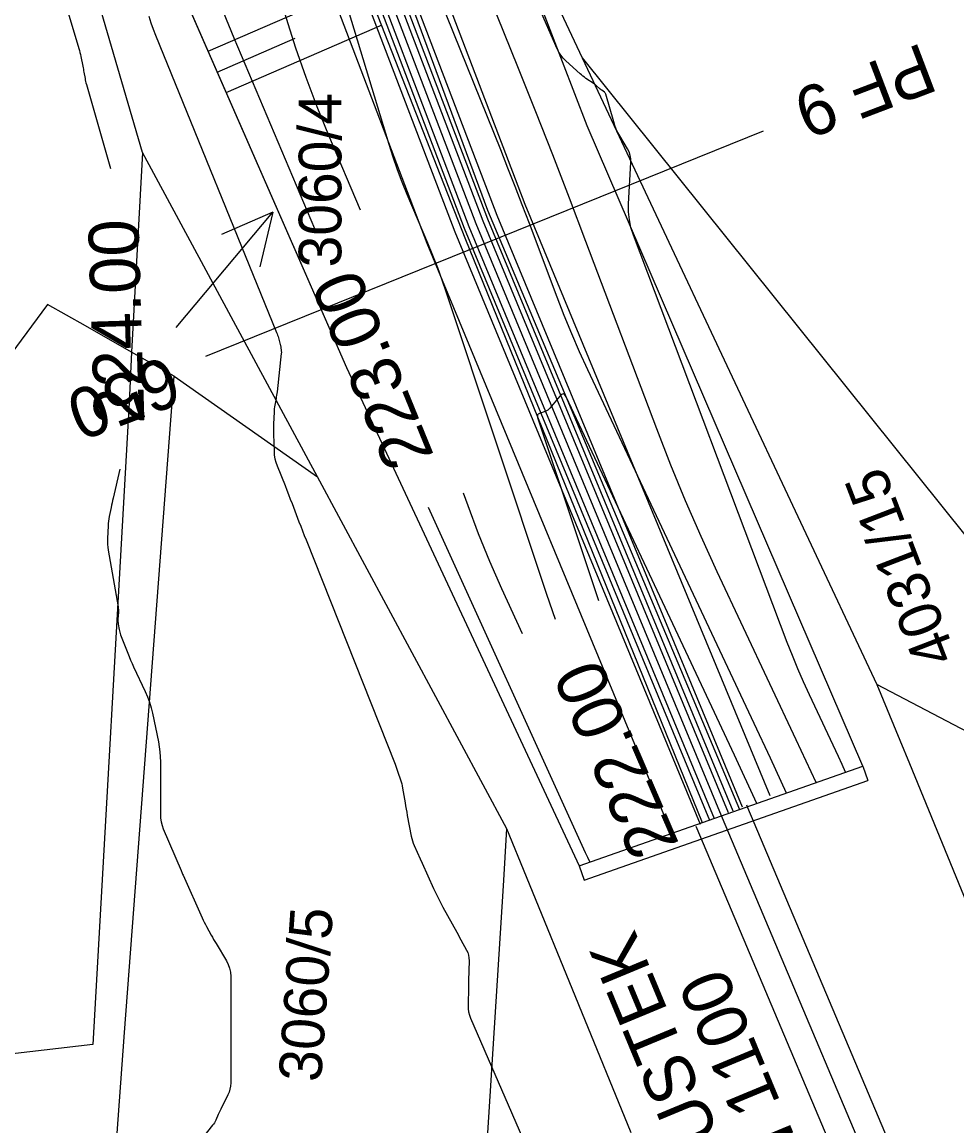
# Model space of a CAD drawing. Extents: x -534410 to -534262, y -1190162 to -1189584.
# Drawn here: x -534365.91 to -534347.25, y -1189946.91 to -1189924.89 of the extents above; entities that cross this region are included whole.
import ezdxf

# ---------------------------------------------------------------- set-up
doc = ezdxf.new("R2010")
doc.units = 0
for name, color, linetype in [('30', 7, 'Continuous'), ('31', 7, 'Continuous'), ('40', 7, 'Continuous'), ('_linie', 7, 'Continuous'), ('_N_osa', 7, 'Continuous'), ('_N_tenká', 7, 'Continuous'), ('_N_tenká_velmi', 7, 'Continuous'), ('_N_text', 7, 'Continuous'), ('_tenka', 7, 'Continuous'), ('_tenká_čárkovaná', 7, 'Continuous'), ('_velmi_tenka', 7, 'Continuous'), ('Default', 7, 'Continuous'), ('Hranice parcel', 7, 'Continuous'), ('Parcelní čísla', 7, 'Continuous'), ('Pop  PČ popisy', 7, 'Continuous'), ('Vnitřní kresba', 7, 'Continuous')]:
    doc.layers.add(name, color=color, linetype=linetype)

msp = doc.modelspace()

# ---------------------------------------------------------------- linework, layer by layer
at = {"layer": '30'}
for points in [[(-534366.318, -1189889.293), (-534365.402, -1189910.932), (-534365.338, -1189911.844), (-534365.225, -1189912.749), (-534365.062, -1189913.646), (-534364.85, -1189914.535), (-534363.721, -1189918.76), (-534363.573, -1189919.304), (-534363.42, -1189919.847), (-534363.263, -1189920.389), (-534363.101, -1189920.929), (-534362.446, -1189923.087), (-534362.275, -1189923.625), (-534362.09, -1189924.157), (-534361.891, -1189924.684), (-534361.678, -1189925.205), (-534360.07, -1189929.007)], [(-534362.891, -1189912.541), (-534361.099, -1189918.283), (-534361.093, -1189918.315), (-534361.094, -1189918.345), (-534361.104, -1189918.373), (-534361.122, -1189918.401), (-534361.208, -1189918.506), (-534361.226, -1189918.533), (-534361.235, -1189918.562), (-534361.237, -1189918.592), (-534361.231, -1189918.624), (-534358.587, -1189927.327), (-534358.507, -1189927.579), (-534358.42, -1189927.829), (-534358.327, -1189928.076), (-534358.227, -1189928.32), (-534357.815, -1189929.294), (-534357.714, -1189929.539), (-534357.619, -1189929.785), (-534357.528, -1189930.033), (-534357.442, -1189930.283), (-534355.441, -1189936.3), (-534355.266, -1189936.801)], [(-534349.473, -1189939.85), (-534349.545, -1189939.694), (-534349.618, -1189939.538), (-534350.197, -1189938.307), (-534350.315, -1189938.049), (-534350.428, -1189937.788), (-534350.536, -1189937.526), (-534350.639, -1189937.261), (-534353.707, -1189929.141), (-534353.756, -1189928.988), (-534353.788, -1189928.833), (-534353.804, -1189928.675), (-534353.804, -1189928.514), (-534353.76, -1189927.693), (-534353.761, -1189927.62), (-534353.773, -1189927.548), (-534353.795, -1189927.48), (-534353.828, -1189927.414), (-534353.981, -1189927.155), (-534354.017, -1189927.089), (-534354.049, -1189927.022), (-534354.076, -1189926.952), (-534354.099, -1189926.881), (-534354.26, -1189926.326), (-534354.264, -1189926.315), (-534354.27, -1189926.305), (-534354.277, -1189926.297), (-534354.285, -1189926.289), (-534354.339, -1189926.25), (-534354.348, -1189926.243), (-534354.366, -1189926.23), (-534354.369, -1189926.228), (-534354.377, -1189926.22), (-534354.443, -1189926.159), (-534354.454, -1189926.149), (-534354.466, -1189926.139), (-534354.479, -1189926.13), (-534354.491, -1189926.121), (-534354.654, -1189926.012), (-534354.685, -1189925.99), (-534354.716, -1189925.968), (-534354.745, -1189925.944), (-534354.773, -1189925.919), (-534355.054, -1189925.663), (-534355.107, -1189925.61), (-534355.153, -1189925.552), (-534355.193, -1189925.489), (-534355.227, -1189925.422), (-534360.506, -1189913.368)], [(-534350.654, -1189940.266), (-534350.975, -1189939.571), (-534351.3, -1189938.876), (-534354.616, -1189931.824), (-534354.78, -1189931.466), (-534354.936, -1189931.106), (-534355.086, -1189930.743), (-534355.228, -1189930.376), (-534355.784, -1189928.905), (-534355.924, -1189928.537), (-534356.066, -1189928.171), (-534356.21, -1189927.805), (-534356.356, -1189927.44), (-534361.865, -1189913.788)], [(-534365.082, -1189924.367), (-534364.772, -1189925.413), (-534364.76, -1189925.454), (-534364.75, -1189925.496), (-534364.74, -1189925.537), (-534364.731, -1189925.579), (-534364.694, -1189925.769), (-534364.688, -1189925.8), (-534364.682, -1189925.83), (-534364.677, -1189925.861), (-534364.671, -1189925.891), (-534364.649, -1189926.013), (-534364.644, -1189926.043), (-534364.637, -1189926.074), (-534364.63, -1189926.104), (-534364.621, -1189926.133), (-534364.138, -1189927.812)], [(-534363.955, -1189933.809), (-534364.088, -1189934.387), (-534364.099, -1189934.433), (-534364.109, -1189934.478), (-534364.119, -1189934.524), (-534364.128, -1189934.57), (-534364.167, -1189934.753), (-534364.175, -1189934.799), (-534364.182, -1189934.845), (-534364.187, -1189934.891), (-534364.19, -1189934.938), (-534364.201, -1189935.192), (-534364.202, -1189935.25), (-534364.2, -1189935.307), (-534364.195, -1189935.365), (-534364.186, -1189935.422), (-534363.989, -1189936.55), (-534363.985, -1189936.58), (-534363.982, -1189936.609), (-534363.982, -1189936.638), (-534363.983, -1189936.668), (-534363.992, -1189936.79), (-534363.993, -1189936.817), (-534363.992, -1189936.844), (-534363.99, -1189936.871), (-534363.986, -1189936.898), (-534363.967, -1189937.005), (-534363.961, -1189937.031), (-534363.955, -1189937.058), (-534363.947, -1189937.084), (-534363.938, -1189937.109), (-534363.797, -1189937.477), (-534363.769, -1189937.546), (-534363.741, -1189937.615), (-534363.711, -1189937.683), (-534363.679, -1189937.751), (-534363.448, -1189938.242), (-534363.402, -1189938.347), (-534363.362, -1189938.455), (-534363.329, -1189938.565), (-534363.303, -1189938.676), (-534363.186, -1189939.246), (-534363.168, -1189939.344), (-534363.155, -1189939.444), (-534363.148, -1189939.543), (-534363.145, -1189939.644), (-534363.145, -1189940.172), (-534363.145, -1189940.396), (-534363.145, -1189940.695), (-534363.141, -1189940.769), (-534363.13, -1189940.842), (-534363.112, -1189940.913), (-534363.087, -1189940.982), (-534362.733, -1189941.813), (-534362.727, -1189941.828), (-534362.72, -1189941.843), (-534362.703, -1189941.881), (-534362.693, -1189941.903), (-534362.311, -1189942.756), (-534362.29, -1189942.8), (-534362.269, -1189942.844), (-534362.247, -1189942.887), (-534362.224, -1189942.93), (-534362.131, -1189943.101), (-534362.108, -1189943.143), (-534362.084, -1189943.185), (-534362.059, -1189943.227), (-534362.035, -1189943.269), (-534361.828, -1189943.613), (-534361.791, -1189943.686), (-534361.764, -1189943.762), (-534361.748, -1189943.84), (-534361.743, -1189943.922), (-534361.743, -1189946.048), (-534361.747, -1189946.11), (-534361.757, -1189946.17), (-534361.774, -1189946.229), (-534361.799, -1189946.286), (-534361.938, -1189946.568), (-534361.951, -1189946.595), (-534361.965, -1189946.623), (-534361.977, -1189946.65), (-534361.99, -1189946.678), (-534362.04, -1189946.789), (-534362.054, -1189946.816), (-534362.069, -1189946.843), (-534362.085, -1189946.868), (-534362.103, -1189946.892), (-534362.716, -1189947.667)], [(-534357.802, -1189934.562), (-534354.667, -1189941.45), (-534354.623, -1189941.548), (-534354.58, -1189941.646)]]:
    msp.add_lwpolyline(points, dxfattribs=at)
at = {"layer": '31'}
for points in [[(-534364.201, -1189912.857), (-534363.869, -1189914.099), (-534363.784, -1189914.409), (-534363.697, -1189914.719), (-534363.608, -1189915.027), (-534363.516, -1189915.335), (-534360.637, -1189924.81), (-534360.449, -1189925.402), (-534360.245, -1189925.989), (-534360.026, -1189926.57), (-534359.791, -1189927.145), (-534359.16, -1189928.636)], [(-534350.063, -1189940.058), (-534350.26, -1189939.632), (-534350.459, -1189939.207), (-534352.036, -1189935.853), (-534352.358, -1189935.15), (-534352.667, -1189934.44), (-534352.961, -1189933.725), (-534353.242, -1189933.004), (-534354.655, -1189929.263), (-534354.984, -1189928.399), (-534355.318, -1189927.536), (-534355.657, -1189926.676), (-534356, -1189925.818), (-534357.425, -1189922.287), (-534357.781, -1189921.414), (-534358.143, -1189920.544), (-534358.512, -1189919.677), (-534358.887, -1189918.812), (-534361.396, -1189913.081)], [(-534363.377, -1189924.774), (-534363.335, -1189924.901), (-534363.289, -1189925.028), (-534363.24, -1189925.153), (-534360.827, -1189931.08), (-534360.816, -1189931.106), (-534360.807, -1189931.132), (-534360.798, -1189931.159), (-534360.791, -1189931.185), (-534360.755, -1189931.318), (-534360.751, -1189931.333), (-534360.748, -1189931.347), (-534360.745, -1189931.362), (-534360.743, -1189931.377), (-534360.734, -1189931.438), (-534360.733, -1189931.453), (-534360.732, -1189931.468), (-534360.732, -1189931.483), (-534360.734, -1189931.498), (-534360.818, -1189932.265), (-534360.822, -1189932.299), (-534360.827, -1189932.332), (-534360.832, -1189932.366), (-534360.838, -1189932.399), (-534360.862, -1189932.533), (-534360.867, -1189932.566), (-534360.872, -1189932.6), (-534360.875, -1189932.634), (-534360.877, -1189932.668), (-534360.888, -1189932.905), (-534360.889, -1189932.956), (-534360.89, -1189933.007), (-534360.89, -1189933.058), (-534360.889, -1189933.109), (-534360.878, -1189933.451), (-534360.873, -1189933.525), (-534360.861, -1189933.597), (-534360.843, -1189933.668), (-534360.818, -1189933.737), (-534360.658, -1189934.134), (-534360.623, -1189934.223), (-534360.587, -1189934.313), (-534360.553, -1189934.402), (-534360.518, -1189934.492), (-534360.38, -1189934.856), (-534360.345, -1189934.946), (-534360.31, -1189935.036), (-534360.275, -1189935.127), (-534360.239, -1189935.217), (-534358.463, -1189939.693), (-534358.448, -1189939.732), (-534358.433, -1189939.771), (-534358.419, -1189939.81), (-534358.406, -1189939.849), (-534358.352, -1189940.006), (-534358.34, -1189940.045), (-534358.329, -1189940.085), (-534358.32, -1189940.125), (-534358.312, -1189940.166), (-534358.264, -1189940.461), (-534358.254, -1189940.524), (-534358.243, -1189940.586), (-534358.231, -1189940.649), (-534358.219, -1189940.712), (-534358.139, -1189941.127), (-534358.129, -1189941.174), (-534358.116, -1189941.22), (-534358.1, -1189941.266), (-534358.081, -1189941.31), (-534357.962, -1189941.576), (-534357.922, -1189941.664), (-534357.694, -1189942.169), (-534357.65, -1189942.264), (-534357.604, -1189942.358), (-534357.557, -1189942.452), (-534357.507, -1189942.544), (-534357.232, -1189943.044), (-534357.149, -1189943.195), (-534357.038, -1189943.397), (-534357.014, -1189943.448), (-534356.998, -1189943.501), (-534356.988, -1189943.556), (-534356.986, -1189943.613), (-534356.996, -1189944.003), (-534356.996, -1189944.024), (-534356.997, -1189944.045), (-534356.997, -1189944.088), (-534356.997, -1189944.109), (-534356.997, -1189944.131), (-534357.007, -1189944.504), (-534357.005, -1189944.569), (-534356.997, -1189944.633), (-534356.981, -1189944.695), (-534356.958, -1189944.756), (-534354.814, -1189949.683)], [(-534351.245, -1189940.474), (-534351.691, -1189939.509), (-534352.141, -1189938.545), (-534355.046, -1189932.366), (-534355.074, -1189932.323), (-534355.105, -1189932.306), (-534355.14, -1189932.315), (-534355.177, -1189932.35), (-534355.375, -1189932.592), (-534355.395, -1189932.613), (-534355.418, -1189932.631), (-534355.442, -1189932.646), (-534355.469, -1189932.658), (-534355.582, -1189932.697), (-534355.605, -1189932.709), (-534355.619, -1189932.726), (-534355.624, -1189932.748), (-534355.619, -1189932.774), (-534354.403, -1189936.429)], [(-534357.103, -1189934.277), (-534357.014, -1189934.533), (-534356.805, -1189935.089), (-534356.58, -1189935.64), (-534356.341, -1189936.184), (-534355.93, -1189937.087)]]:
    msp.add_lwpolyline(points, dxfattribs=at)
at = {"layer": '_linie'}
for points in [[(-534363.12, -1189621.02), (-534362.79, -1189621.58), (-534361.82, -1189627.79), (-534363.46, -1189653.55), (-534365.47, -1189684.77), (-534366.65, -1189748.83), (-534366.75, -1189779.47), (-534366.9, -1189820.47), (-534366.95, -1189846.72), (-534366.338, -1189888.804), (-534363.85, -1189911.95), (-534357.07, -1189929.19), (-534352.334, -1189940.856)], [(-534359.03, -1189621.26), (-534359.41, -1189621.83), (-534360.84, -1189627.76), (-534362.92, -1189653.56), (-534364.64, -1189685), (-534365.94, -1189748.9), (-534366.02, -1189779.52), (-534366.03, -1189820.5), (-534366.48, -1189846.73), (-534365.511, -1189888.873), (-534362.72, -1189912.12), (-534356.62, -1189928.64), (-534351.589, -1189940.594)], [(-534367.2, -1189913.8), (-534363.26, -1189923.03), (-534359.43, -1189931.78), (-534354.79, -1189941.72)], [(-534354.79, -1189941.72), (-534349.13, -1189939.73)]]:
    msp.add_lwpolyline(points, dxfattribs=at)
at = {"layer": '_N_osa'}
for points in [[(-534351.95, -1189940.722), (-534356.845, -1189928.915), (-534363.285, -1189912.035), (-534365.925, -1189888.838), (-534366.715, -1189846.725), (-534366.465, -1189820.485), (-534366.385, -1189779.495), (-534366.295, -1189748.865), (-534365.055, -1189684.885), (-534363.19, -1189653.555), (-534361.333, -1189627.822)], [(-534347.892, -1189950.326), (-534351.93, -1189940.77), (-534351.95, -1189940.722)]]:
    msp.add_lwpolyline(points, dxfattribs=at)
at = {"layer": '_N_tenká'}
for points in [[(-534352.92, -1189941.124), (-534357.821, -1189929.303), (-534364.313, -1189912.285), (-534366.973, -1189888.908), (-534367.765, -1189846.73), (-534367.515, -1189820.479), (-534367.435, -1189779.492), (-534367.345, -1189748.853), (-534366.104, -1189684.844), (-534364.238, -1189653.486), (-534362.424, -1189628.352), (-534361.782, -1189627.792)], [(-534350.98, -1189940.319), (-534355.869, -1189928.527), (-534362.257, -1189911.785), (-534364.876, -1189888.769), (-534365.665, -1189846.72), (-534365.415, -1189820.491), (-534365.335, -1189779.498), (-534365.245, -1189748.877), (-534364.006, -1189684.926), (-534362.142, -1189653.624), (-534360.329, -1189628.488), (-534360.884, -1189627.851)]]:
    msp.add_lwpolyline(points, dxfattribs=at)
at = {"layer": '_N_tenká_velmi'}
for points in [[(-534352.366, -1189940.894), (-534357.263, -1189929.081), (-534363.726, -1189912.142), (-534366.374, -1189888.868), (-534367.165, -1189846.727), (-534366.915, -1189820.482), (-534366.835, -1189779.494), (-534366.745, -1189748.86), (-534365.505, -1189684.867), (-534363.639, -1189653.525), (-534361.782, -1189627.792)], [(-534352.181, -1189940.817), (-534357.077, -1189929.007), (-534363.53, -1189912.095), (-534366.174, -1189888.855), (-534366.965, -1189846.726), (-534366.715, -1189820.484), (-534366.635, -1189779.494), (-534366.545, -1189748.862), (-534365.305, -1189684.875), (-534363.439, -1189653.539), (-534361.583, -1189627.805)], [(-534352.089, -1189940.779), (-534356.984, -1189928.97), (-534363.432, -1189912.071), (-534366.074, -1189888.848), (-534366.865, -1189846.726), (-534366.615, -1189820.484), (-534366.535, -1189779.495), (-534366.445, -1189748.863), (-534365.205, -1189684.879), (-534363.34, -1189653.545), (-534361.483, -1189627.812)], [(-534351.812, -1189940.664), (-534356.706, -1189928.86), (-534363.138, -1189911.999), (-534365.775, -1189888.828), (-534366.565, -1189846.724), (-534366.315, -1189820.486), (-534366.235, -1189779.495), (-534366.145, -1189748.867), (-534364.905, -1189684.891), (-534363.04, -1189653.565), (-534361.184, -1189627.831)], [(-534351.719, -1189940.626), (-534356.613, -1189928.823), (-534363.04, -1189911.975), (-534365.675, -1189888.822), (-534366.465, -1189846.724), (-534366.215, -1189820.486), (-534366.135, -1189779.496), (-534366.045, -1189748.868), (-534364.805, -1189684.895), (-534362.941, -1189653.571), (-534361.084, -1189627.838)], [(-534351.534, -1189940.549), (-534356.427, -1189928.749), (-534362.844, -1189911.928), (-534365.475, -1189888.808), (-534366.265, -1189846.723), (-534366.015, -1189820.488), (-534365.935, -1189779.496), (-534365.845, -1189748.87), (-534364.605, -1189684.903), (-534362.741, -1189653.585), (-534360.884, -1189627.851)]]:
    msp.add_lwpolyline(points, dxfattribs=at)
at = {"layer": '_N_text'}
msp.add_lwpolyline([(-534351.116, -1189927.067), (-534362.242, -1189931.562)], dxfattribs=at)
at = {"layer": '_tenka'}
for points in [[(-534349.13, -1189939.73), (-534354.63, -1189926.96), (-534362.03, -1189907.65), (-534364.521, -1189888.74), (-534364.47, -1189846.64), (-534364.29, -1189820.63), (-534364.22, -1189780.69), (-534363.18, -1189749.38), (-534362.5, -1189685.39), (-534360.27, -1189651.6), (-534357.03, -1189627.34), (-534354.77, -1189620.37)], [(-534363.12, -1189621.02), (-534362.79, -1189621.58), (-534361.82, -1189627.79), (-534363.46, -1189653.55), (-534365.47, -1189684.77), (-534366.65, -1189748.83), (-534366.75, -1189779.47), (-534366.9, -1189820.47), (-534366.95, -1189846.72), (-534366.338, -1189888.804), (-534363.85, -1189911.95), (-534357.07, -1189929.19), (-534352.334, -1189940.856)], [(-534363.12, -1189621.02), (-534362.79, -1189621.58), (-534361.82, -1189627.79), (-534363.46, -1189653.55), (-534365.47, -1189684.77), (-534366.65, -1189748.83), (-534366.75, -1189779.47), (-534366.9, -1189820.47), (-534366.95, -1189846.72), (-534366.338, -1189888.804), (-534363.85, -1189911.95), (-534357.07, -1189929.19), (-534352.334, -1189940.856)], [(-534359.03, -1189621.26), (-534359.41, -1189621.83), (-534360.84, -1189627.76), (-534362.92, -1189653.56), (-534364.64, -1189685), (-534365.94, -1189748.9), (-534366.02, -1189779.52), (-534366.03, -1189820.5), (-534366.48, -1189846.73), (-534365.511, -1189888.873), (-534362.72, -1189912.12), (-534356.62, -1189928.64), (-534351.589, -1189940.594)], [(-534359.03, -1189621.26), (-534359.41, -1189621.83), (-534360.84, -1189627.76), (-534362.92, -1189653.56), (-534364.64, -1189685), (-534365.94, -1189748.9), (-534366.02, -1189779.52), (-534366.03, -1189820.5), (-534366.48, -1189846.73), (-534365.511, -1189888.873), (-534362.72, -1189912.12), (-534356.62, -1189928.64), (-534351.589, -1189940.594)], [(-534367.2, -1189913.8), (-534363.26, -1189923.03), (-534359.43, -1189931.78), (-534354.79, -1189941.72)], [(-534367.2, -1189913.8), (-534367.2, -1189913.8), (-534363.26, -1189923.03), (-534359.43, -1189931.78), (-534354.79, -1189941.72)], [(-534354.79, -1189941.72), (-534349.13, -1189939.73)], [(-534354.79, -1189941.72), (-534349.13, -1189939.73)], [(-534354.79, -1189941.72), (-534349.13, -1189939.73)]]:
    msp.add_lwpolyline(points, dxfattribs=at)
at = {"layer": '_tenká_čárkovaná'}
for points in [[(-534347.385, -1189950.112), (-534351.423, -1189940.558), (-534351.442, -1189940.511)], [(-534348.398, -1189950.54), (-534352.437, -1189940.982), (-534352.458, -1189940.932)]]:
    msp.add_lwpolyline(points, dxfattribs=at)
at = {"layer": '_velmi_tenka'}
for p, q in [((-534362.19, -1189925.472), (-534359.082, -1189924.118)), ((-534361.831, -1189926.297), (-534358.723, -1189924.943)), ((-534362.01, -1189925.885), (-534360.456, -1189925.208))]:
    msp.add_line(p, q, dxfattribs=at)
at = {"layer": 'Default'}
for p, q in [((-534363.26, -1189923.03), (-534359.43, -1189931.78)), ((-534359.43, -1189931.78), (-534354.79, -1189941.72)), ((-534349.13, -1189939.73), (-534349.13, -1189939.73))]:
    msp.add_line(p, q, dxfattribs=at)
msp.add_lwpolyline([(-534349.13, -1189939.73), (-534354.63, -1189926.96), (-534362.03, -1189907.65), (-534364.521, -1189888.74), (-534364.47, -1189846.64), (-534364.29, -1189820.63), (-534364.22, -1189780.69), (-534363.18, -1189749.38), (-534362.5, -1189685.39), (-534360.27, -1189651.6), (-534357.03, -1189627.34), (-534354.77, -1189620.37)], dxfattribs=at)
at = {"layer": 'Hranice parcel'}
for p, q in [((-534363.5, -1189927.49), (-534366.49, -1189917.27)), ((-534354.73, -1189925.6), (-534348.85, -1189938.1)), ((-534354.73, -1189925.6), (-534347.07, -1189935.15)), ((-534363.5, -1189927.49), (-534363.72, -1189931.47)), ((-534360.01, -1189933.96), (-534363.5, -1189927.49)), ((-534363.72, -1189931.47), (-534363.77, -1189932.48)), ((-534362.87, -1189931.95), (-534363.72, -1189931.47)), ((-534362.87, -1189931.95), (-534360.01, -1189933.96)), ((-534356.23, -1189940.98), (-534360.01, -1189933.96)), ((-534345.7, -1189939.75), (-534348.85, -1189938.1)), ((-534355.84, -1189941.94), (-534356.23, -1189940.98)), ((-534353.75, -1189947.04), (-534355.84, -1189941.94))]:
    msp.add_line(p, q, dxfattribs=at)
for points in [[(-534358.53, -1189915.98), (-534357.59, -1189919.52), (-534354.73, -1189925.6)], [(-534363.72, -1189931.47), (-534364.64, -1189930.95), (-534365.4, -1189930.52), (-534373, -1189940.81)], [(-534364.31, -1189951.16), (-534363.86, -1189945.04), (-534362.87, -1189931.95)], [(-534363.77, -1189932.48), (-534364.49, -1189945.28), (-534372.67, -1189946.23), (-534373.8, -1189945.18)], [(-534348.85, -1189938.1), (-534348.39, -1189939.21), (-534348.2, -1189939.68), (-534344.29, -1189949.21), (-534344.09, -1189949.7), (-534343.61, -1189950.82)], [(-534356.92, -1189951.87), (-534356.3, -1189942.12), (-534356.23, -1189940.98)]]:
    msp.add_lwpolyline(points, dxfattribs=at)
at = {"layer": 'Pop  PČ popisy'}
for p, q in [((-534362.831, -1189930.982), (-534360.902, -1189928.683)), ((-534360.902, -1189928.683), (-534361.929, -1189929.128)), ((-534360.902, -1189928.683), (-534361.162, -1189929.772))]:
    msp.add_line(p, q, dxfattribs=at)
at = {"layer": 'Vnitřní kresba'}
for p, q in [((-534354.79, -1189941.72), (-534349.13, -1189939.73)), ((-534349.13, -1189939.73), (-534349.03, -1189940.013)), ((-534354.69, -1189942.003), (-534349.03, -1189940.013)), ((-534354.79, -1189941.72), (-534354.69, -1189942.003))]:
    msp.add_line(p, q, dxfattribs=at)

# ---------------------------------------------------------------- texts
at = {"layer": '40'}
for s, rotation, p in [('224.00', 91.7565, (-534363.462, -1189932.896)), ('223.00', 112.2064, (-534357.679, -1189933.542)), ('222.00', 113.318, (-534352.788, -1189941.289))]:
    msp.add_text(s, height=1, rotation=rotation, dxfattribs=at).set_placement(p)
at = {"layer": '_N_text'}
for s, rotation, p in [('PF 9', 200.8231, (-534347.944, -1189925.294)), ('650', 200.7755, (-534363.006, -1189931.527)), ('PROPUSTEK ', 112.5508, (-534350.53, -1189950.587)), ('DN 1100', 112.5508, (-534349.88, -1189948.571))]:
    msp.add_text(s, height=1, rotation=rotation, dxfattribs=at).set_placement(p)
at = {"layer": 'Parcelní čísla'}
for s, rotation, p in [('3060/4', 90, (-534359.535, -1189929.782)), ('4031/15', 111, (-534347.252, -1189937.549)), ('3060/5', 86, (-534359.941, -1189946.045))]:
    msp.add_text(s, height=0.85, rotation=rotation, dxfattribs=at).set_placement(p)

doc.saveas('drawing.dxf')
